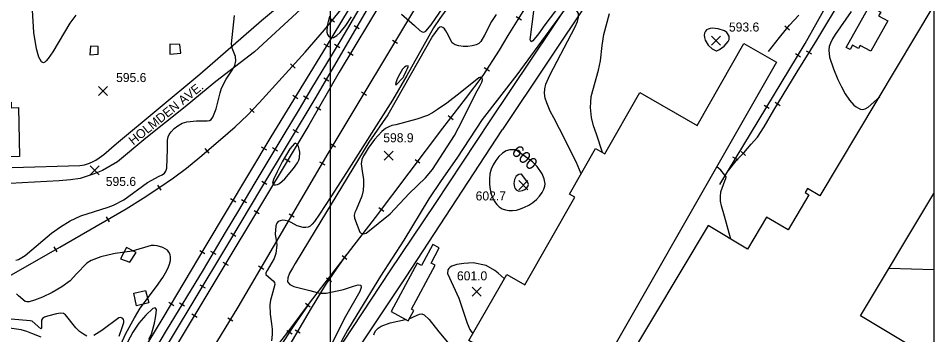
# Model space of a CAD drawing. Extents: x 79600 to 91800, y 75600 to 84400.
# Drawn here: x 88483 to 90000, y 77470 to 77994 of the extents above; entities that cross this region are included whole.
import ezdxf

# ---------------------------------------------------------------- set-up
doc = ezdxf.new("R2010")
doc.units = 0
for name, color, linetype in [('080-090$0$BLDG', 7, 'Continuous'), ('080-090$0$GRID', 7, 'Continuous'), ('080-090$0$INDEX', 7, 'Continuous'), ('080-090$0$INDXLBL', 7, 'Continuous'), ('080-090$0$INTER', 7, 'Continuous'), ('080-090$0$ROAD', 7, 'Continuous'), ('080-090$0$ROAD-NAME', 7, 'Continuous'), ('080-090$0$RR', 7, 'Continuous'), ('080-090$0$SPOTMARK', 7, 'Continuous'), ('080-090$0$SPOTS', 7, 'Continuous'), ('080-090$0$TRANSPWRLN', 7, 'Continuous')]:
    doc.layers.add(name, color=color, linetype=linetype)

# ---------------------------------------------------------------- blocks, each defined once
blk = doc.blocks.new('080-090$0$SPOTS')
at = {"layer": '080-090$0$SPOTMARK'}
for p, q in [((-0.5, -0.5), (0.5, 0.5)), ((-0.5, 0.5), (0.5, -0.5))]:
    blk.add_line(p, q, dxfattribs=at)

msp = doc.modelspace()

# ---------------------------------------------------------------- linework, layer by layer
at = {"layer": '080-090$0$BLDG'}
for points in [[(89878.1, 77949.4), (89875.2, 77944.3), (89865.4, 77949.7), (89861.4, 77942.5), (89855.1, 77946), (89900.1, 78027), (89910.1, 78021.4), (89903.5, 78009.6), (89912.3, 78004.7), (89908.8, 77998.3), (89923.9, 77989.9), (89895.9, 77939.6)], [(89257.4, 77444.2), (89229.7, 77460), (89292.3, 77569.4), (89322.2, 77552.3), (89405.3, 77697.7), (89396.5, 77702.7), (89439.7, 77778.3), (89454.9, 77769.6), (89512.9, 77871), (89607.9, 77816.7), (89685.4, 77952.4), (89739.7, 77921.3), (89381.1, 77293.9), (89316.7, 77330.7), (89320.4, 77337.1), (89314.8, 77340.3), (89300.9, 77316.1), (89272.1, 77332.5), (89269.8, 77328.4), (89210.5, 77362.2)], [(88470.9, 77855.4), (88471.1, 77846), (88483.2, 77846.2), (88484.9, 77765.1), (88436.2, 77764.1), (88434.3, 77854.6)], [(89138.3, 77510), (89134.5, 77512), (89173.7, 77584.8), (89166.9, 77588.5), (89180.5, 77613.8), (89170.1, 77619.4), (89151.4, 77584.5), (89144, 77588.5), (89100.7, 77508), (89129, 77492.8)]]:
    msp.add_lwpolyline(points, close=True, dxfattribs=at)
for points in [[(90000, 78016.2), (89811.3, 77699.8), (89790.9, 77711.9), (89787, 77705.3), (89793.3, 77701.5), (89758.6, 77643.4), (89723, 77664.6), (89691.3, 77611.6), (89626, 77650.6), (89488.9, 77420.7)], [(90000, 77454.3), (89932.6, 77341.3), (89919.3, 77349.2), (89975.3, 77443.2), (89878.9, 77500.7), (90000, 77703.7)]]:
    msp.add_lwpolyline(points, dxfattribs=at)
at = {"layer": '080-090$0$GRID'}
for p, q in [((89000, 80000), (89000, 76000)), ((90000, 80000), (90000, 76000))]:
    msp.add_line(p, q, dxfattribs=at)
at = {"layer": '080-090$0$INDEX'}
msp.add_lwpolyline([(89306.2, 77776), (89297.5, 77776.1), (89291.7, 77774.3), (89285.5, 77770.4), (89279.5, 77764.9), (89274.1, 77758.5), (89269.8, 77751.6), (89266.7, 77744.3), (89264.6, 77736.4), (89263.8, 77727.7), (89263.9, 77718.8), (89264.9, 77710.3), (89266.7, 77702.8), (89269.1, 77696.3), (89272.2, 77690.6), (89275.9, 77685.7), (89280.1, 77681.7), (89284.9, 77678.6), (89290.2, 77676.6), (89295.9, 77675.5), (89302, 77675.5), (89308.5, 77676.4), (89315.2, 77678.2), (89322, 77680.9), (89328.9, 77684.5), (89335.5, 77688.8), (89341.6, 77693.9), (89346.8, 77699.6), (89351, 77705.5), (89353.9, 77711), (89355.5, 77715.8), (89356, 77720.1), (89354.7, 77728.1), (89351.3, 77736.3), (89342.9, 77748.4), (89335.3, 77756.3), (89308.3, 77775.6)], close=True, dxfattribs=at)
for points in [[(89237, 77588.6), (89221.5, 77587.5), (89209.5, 77585.9), (89201.4, 77583.3), (89198.5, 77581.6), (89196.3, 77579.5), (89194.8, 77577.1), (89194.1, 77571.1), (89212.8, 77530.5), (89226.8, 77488.9), (89231.3, 77478.1), (89236.2, 77471.3)], [(89288.3, 77562.6), (89278.4, 77571.7), (89272.6, 77576.1), (89258.4, 77584.2), (89237, 77588.6)]]:
    msp.add_lwpolyline(points, dxfattribs=at)
at = {"layer": '080-090$0$INTER'}
msp.add_line((90000, 77577.5), (89926, 77579.7), dxfattribs=at)
for points in [[(89228.7, 78059.7), (89181.3, 77994), (89171.1, 77978.7), (89126.8, 77899.3), (89103.2, 77858.5), (89026.9, 77738.7), (89000.8, 77698.2), (88982.1, 77669.8), (88973.7, 77657.5), (88969.9, 77652.8), (88966.5, 77649.7), (88963.2, 77647.9), (88959.5, 77647.2), (88955, 77647.4), (88944.9, 77650.4), (88935.1, 77655.8), (88930.2, 77658.1), (88925.4, 77659.2), (88920.9, 77659.4), (88916.9, 77658.7), (88913.7, 77657.2), (88911.4, 77654.5), (88909.7, 77650), (88908.4, 77636.2), (88911.4, 77618.7), (88909.5, 77604.4), (88906.8, 77596), (88895.2, 77576.2), (88893.4, 77572.2), (88893.4, 77569.3), (88902.1, 77561.5), (88905.4, 77558.8), (88907.5, 77556.2), (88908.2, 77553), (88903.2, 77534.6), (88901.1, 77526.7), (88899.9, 77519.1), (88900.3, 77504), (88902.7, 77487.9), (88903.7, 77479.1), (88903.9, 77469.9), (88902.5, 77459.7)], [(89117.9, 78001.3), (89139.5, 77982.3), (89148.6, 77974.2), (89152.1, 77971.8), (89155.1, 77971.4), (89158.3, 77973.1), (89167, 77983.4), (89213.9, 78052.5)], [(89389.1, 78028), (89355.8, 77983.3), (89345.2, 77968.8), (89335.8, 77956.8), (89332.7, 77955.3), (89331.4, 77958.5), (89337.6, 78010.8)], [(89405.9, 77980.3), (89409.9, 77989.2), (89411.6, 77995.5), (89411.4, 78002), (89408.1, 78007.6), (89402.6, 78011.2), (89396.2, 78011.9), (89390.3, 78009.2), (89384.7, 78003.9), (89309.3, 77900.3), (89251.8, 77826.3), (89209.7, 77762.5), (89183.6, 77725.5), (89163.3, 77694.8), (89122.1, 77626.3), (89083.3, 77566.5), (89043.8, 77502.5), (89028.6, 77477.1), (89019.3, 77460.1), (89012.3, 77446.4), (89010.8, 77442.4), (89011.1, 77439.7), (89039.4, 77413.9)], [(88478.9, 77593), (88483.1, 77594.1), (88494.3, 77601), (88523.5, 77625.6), (88537.8, 77637.8), (88552.6, 77648.6), (88568.8, 77658.5), (88586.3, 77667), (88631.8, 77681.3), (88640.7, 77684.6), (88657.7, 77693.2), (88697, 77722.2), (88716.5, 77732.7), (88721.3, 77734.8), (88725, 77737.4), (88727.6, 77740.8), (88729.2, 77745.6), (88730.1, 77777.4), (88730.3, 77792.1), (88731.1, 77797.5), (88732.9, 77801.9), (88736.1, 77806.3), (88741, 77811.3), (88747.3, 77816.2), (88754.6, 77820.2), (88762.4, 77822.8), (88778, 77824.4), (88791, 77824.1), (88795.9, 77824.1), (88799.8, 77824.7), (88802.8, 77826.7), (88805.5, 77830.5), (88810.6, 77844.4), (88817.2, 77870.5), (88819.8, 77878.6), (88827.3, 77893.5), (88837.2, 77908.3), (88841.5, 77916), (88843.7, 77923.5), (88842.7, 77930.7), (88837.5, 77944.7), (88836.4, 77952.1), (88841.3, 77998.9)], [(88578.3, 77999.5), (88568.5, 77986.1), (88540.1, 77938.9), (88532.3, 77927.4), (88529.2, 77923.6), (88526.8, 77921.3), (88524.9, 77920.4), (88523.1, 77920.8), (88521.1, 77922.3), (88516.8, 77929.8), (88513, 77943.8), (88508.9, 77970.9), (88506.3, 78007.8)], [(89274.9, 78000.7), (89266.9, 77988.9), (89255.8, 77966.6), (89249.5, 77955.6), (89246.1, 77952.4), (89241.5, 77950.2), (89235.2, 77948.7), (89227.8, 77947.8), (89220.2, 77947.7), (89213.1, 77948.4), (89207, 77950.3), (89202.1, 77953.7), (89193.8, 77969.5), (89191.4, 77973.7), (89189, 77976.7), (89186.5, 77978.8), (89184, 77979.9), (89181.4, 77979.5), (89178.1, 77976.9), (89169.5, 77964.6), (89109.4, 77858.5), (89095.4, 77834.3), (89063.8, 77788.7), (88975, 77642.4), (88941.9, 77587.7), (88937.2, 77579.8), (88932.6, 77571.7), (88929.4, 77564), (88929.1, 77557.6), (88932.9, 77552.9), (88939.7, 77549.6), (88965.8, 77543.1), (88978.5, 77539.7), (88982.9, 77538.6), (88993, 77538.7), (89022, 77544.8), (89038.7, 77550.1), (89046, 77552.2), (89050.5, 77551.9), (89051.2, 77548.1), (89048.9, 77541.5), (89025.3, 77499.9), (89003.5, 77457.3)], [(88998.5, 77997.7), (88994.8, 77982.5), (88994.2, 77971.4), (88995.4, 77967.3), (88997.7, 77964), (89001.1, 77962.2), (89005.5, 77962.6), (89010.8, 77965.6), (89016.3, 77970.5), (89026, 77982.2), (89035.1, 77996.8)], [(89451.3, 77771.7), (89441, 77802.3), (89436.4, 77815.9), (89433, 77830), (89431.4, 77846.2), (89431.6, 77855.3), (89432.5, 77864.7), (89444.4, 77908.3), (89447.7, 77923.9), (89450.4, 77949.4), (89453.3, 77967.3), (89462.8, 78002.2)], [(89863.1, 78005.7), (89836.8, 77967.4), (89832.4, 77960.1), (89829, 77953.3), (89826.9, 77947.3), (89826.1, 77941.6), (89827.5, 77929.6), (89833.7, 77910.5), (89841.1, 77893), (89847, 77880.9), (89853.5, 77869.2), (89860.5, 77858.8), (89867.7, 77850.5), (89871.4, 77847.4), (89875.2, 77845.1), (89878.9, 77843.7), (89882.6, 77843.2), (89886.7, 77844.2), (89891.5, 77846.9), (89910.5, 77864.2)], [(89415.6, 77736.2), (89407.7, 77756.1), (89379.7, 77811), (89370.2, 77829.1), (89364.5, 77840.4), (89358.6, 77854.1), (89356.2, 77862), (89355, 77870), (89355.4, 77877.6), (89357.3, 77885.1), (89363.7, 77900.2), (89405.9, 77980.3)], [(89663.8, 77628.3), (89653.3, 77666.4), (89648.3, 77683.2), (89646.9, 77691.2), (89646.4, 77699), (89647.3, 77706.7), (89653.7, 77724.9), (89655.4, 77728.4), (89655.9, 77731.2), (89647.1, 77742.6), (89640.5, 77747.8)], [(88653.1, 77453.7), (88661.3, 77471.6), (88675.4, 77497.4), (88684.8, 77513.6), (88712.2, 77549.6), (88722.5, 77564.4), (88727.1, 77572), (88730.9, 77579.4), (88733.7, 77586.4), (88735.2, 77592.7), (88735.4, 77598.2), (88734.5, 77602.8), (88732.6, 77606.6), (88730, 77609.7), (88722.5, 77614.3), (88713.2, 77617), (88708.3, 77617.6), (88703, 77617.5), (88671.7, 77608.3), (88643.6, 77604.2), (88640.5, 77603.6), (88619.8, 77598.6), (88603.7, 77592.7), (88596.6, 77588.3), (88579.4, 77570.4), (88568.6, 77559.2), (88555.2, 77549.1), (88539.1, 77539.8), (88523, 77532.1), (88509.8, 77526.7), (88500.7, 77524.3), (88497.3, 77524.1), (88494.3, 77524.9), (88483.4, 77534.4), (88479.7, 77537.5)], [(88699.5, 77462.5), (88703.4, 77470.7), (88708.6, 77488.6), (88710.3, 77497.4), (88711.5, 77505.5), (88711.7, 77511.6), (88710, 77514.4), (88705.9, 77513), (88694.2, 77502.3), (88682.9, 77489), (88672.8, 77474.1), (88659.6, 77448.9)], [(88596.3, 77467.3), (88590.9, 77470.5), (88584.5, 77475.2), (88578.1, 77480.8), (88561, 77502.5), (88557.7, 77504.7), (88552.9, 77505.3), (88546.1, 77504.4), (88531.4, 77500.4), (88526.2, 77498.5), (88523, 77496.4), (88521.3, 77493.7), (88521.2, 77486.3), (88521.6, 77482.9), (88521.4, 77480.4), (88520.4, 77479.3), (88505.9, 77492.2), (88502.8, 77492.6), (88471, 77495.4)], [(88649.9, 77467), (88655.1, 77481.6), (88657.8, 77490.1), (88658, 77492.7), (88657.3, 77494.8), (88655.9, 77496.5), (88654.2, 77497.7), (88652.1, 77498.3), (88649.6, 77497.8), (88621.5, 77476.4), (88608.3, 77468.2)], [(89072.4, 77469.6), (89073.5, 77472.9), (89075.7, 77476.5), (89079.2, 77480.3), (89084.3, 77483.8), (89099.3, 77489.3), (89124.8, 77495)], [(89130.9, 77496.2), (89143.8, 77502.3), (89148.1, 77503.8), (89151.9, 77504.1), (89155.5, 77502.8), (89163.7, 77494.9), (89179.6, 77474.7), (89194.4, 77457.1), (89205.8, 77445.6), (89218.1, 77434.9), (89242.8, 77418.7)], [(88520.8, 77465.6), (88505.5, 77471.8), (88496.8, 77475.2), (88487.6, 77477.6), (88468.5, 77480.4)]]:
    msp.add_lwpolyline(points, dxfattribs=at)
for points in [[(89640.6, 77940.6), (89645.2, 77942.4), (89652.5, 77947.9), (89656.2, 77951.8), (89659.2, 77955.7), (89660.9, 77959), (89661.3, 77961.9), (89660.8, 77964.8), (89656.9, 77970.7), (89653.2, 77973.3), (89642.7, 77976.8), (89632.9, 77977.9), (89629.3, 77977.5), (89626.2, 77976.5), (89623.6, 77974.9), (89621.6, 77972.7), (89620.2, 77969.9), (89619.6, 77966.4), (89620, 77962.5), (89621.3, 77958.2), (89626.5, 77949.7), (89632.9, 77943.6), (89639.5, 77940.3)], [(89121.9, 77898.1), (89126, 77906.6), (89127.9, 77910.8), (89129, 77913.7), (89129, 77915.3), (89125.9, 77915.2), (89123, 77913.4), (89119.7, 77910), (89112.8, 77898.4), (89110.1, 77892.3), (89108.5, 77887.4), (89108.1, 77884.3), (89109.3, 77883.7), (89120.7, 77895.9)], [(89050, 77638.6), (89052.2, 77637.4), (89055.4, 77636.7), (89059.6, 77637.8), (89099.3, 77670), (89130.5, 77703.7), (89157.6, 77729.6), (89169.6, 77743.7), (89206, 77800.2), (89219.3, 77825.3), (89240.8, 77868.8), (89248.3, 77883), (89251, 77888.3), (89252.3, 77892.5), (89251.8, 77895.4), (89249.6, 77896.6), (89246, 77895.8), (89215, 77870.5), (89193.1, 77853.8), (89177.6, 77842.8), (89169.4, 77837.7), (89161, 77833.3), (89143.5, 77826.9), (89108.6, 77817.8), (89102.2, 77816.3), (89096.8, 77814.5), (89091.3, 77811.5), (89085.3, 77806.8), (89073.1, 77793.6), (89062.9, 77779.2), (89058.7, 77772.4), (89055.1, 77766.2), (89052.4, 77760), (89051.3, 77753.2), (89053.6, 77736.7), (89055, 77727.4), (89055.2, 77718), (89054.2, 77708.6), (89052, 77699.5), (89042.8, 77676.8), (89040.7, 77672.1), (89039.7, 77668), (89040.2, 77663.1), (89048.8, 77639.5)], [(88940.6, 77786.7), (88933.2, 77778), (88920.4, 77756.3), (88912.1, 77739.5), (88906.1, 77727.2), (88904.1, 77720.8), (88904.9, 77719.1), (88906.7, 77718.2), (88909.2, 77718), (88912.3, 77718.6), (88915.9, 77720.2), (88924.7, 77727.9), (88939, 77745.2), (88945.8, 77754.9), (88947.9, 77758.9), (88949.1, 77762.7), (88949.4, 77772.1), (88948.6, 77777.4), (88947.4, 77781.8), (88945.8, 77784.8), (88941.5, 77787.5)], [(89315.7, 77736), (89312.4, 77735.5), (89308.3, 77732.6), (89305.1, 77727), (89304.2, 77720.4), (89305.3, 77714.4), (89306.5, 77711.9), (89308.2, 77710), (89310.2, 77708.6), (89312.6, 77707.9), (89318.8, 77709), (89322.3, 77710.6), (89325.3, 77712.8), (89327.4, 77715.4), (89328.3, 77718.5), (89327.6, 77722.1), (89316.6, 77735.9)]]:
    msp.add_lwpolyline(points, close=True, dxfattribs=at)
at = {"layer": '080-090$0$ROAD'}
for p, q in [((89413.2, 78047.1), (89264.2, 77824.1)), ((89434, 78032.9), (89285.2, 77810.1)), ((88951, 78009.4), (88874.6, 77938.7)), ((88886.1, 77990.5), (88915.8, 78015.5)), ((88783.8, 77901.4), (88886.1, 77990.5)), ((88874.6, 77938.7), (88810.5, 77889.3)), ((88645.6, 77786.7), (88783.8, 77901.4)), ((88810.5, 77889.3), (88759.6, 77847.4)), ((88759.6, 77847.4), (88694, 77795.3)), ((89264.2, 77824.1), (89173.7, 77687.1)), ((89124.4, 77564.1), (89285.2, 77810.1)), ((88624.8, 77768.2), (88645.6, 77786.7)), ((88694, 77795.3), (88647.2, 77756.5)), ((88616.9, 77762.9), (88624.8, 77768.2)), ((88584.7, 77750.1), (88592.6, 77751.6)), ((88592.6, 77751.6), (88601.1, 77754.1)), ((88601.1, 77754.1), (88607.1, 77756.6)), ((88607.1, 77756.6), (88611.2, 77759.1)), ((88611.2, 77759.1), (88616.9, 77762.9)), ((88647.2, 77756.5), (88622.7, 77742.1)), ((88472.8, 77747), (88584.7, 77750.1)), ((88608.5, 77736.2), (88585.6, 77728.9)), ((88622.7, 77742.1), (88608.5, 77736.2)), ((88550.8, 77724.9), (88412.8, 77717.6)), ((88569.3, 77726.4), (88550.8, 77724.9)), ((88585.6, 77728.9), (88569.3, 77726.4)), ((89173.7, 77687.1), (89098.8, 77575.3)), ((89098.8, 77575.3), (88972.1, 77383.8)), ((88939.5, 77286.2), (89124.4, 77564.1))]:
    msp.add_line(p, q, dxfattribs=at)
at = {"layer": '080-090$0$RR'}
for p, q in [((89686.9, 79024.6), (89014.9, 77904.8)), ((88993.6, 77947.7), (89099.3, 78123.1)), ((89199.1, 78108.6), (88996, 77770.2)), ((89806.1, 77957.8), (89870.5, 78065.5)), ((89787.2, 77952.4), (89828.1, 78025.9)), ((89066.9, 78019.8), (88976, 77863.6)), ((88990.3, 77975.3), (89017.5, 78008.2)), ((89049, 78012.3), (89017.4, 77958.5)), ((89324.8, 78014.4), (89294.2, 77965.7)), ((89007, 77987.7), (88999.3, 77994)), ((89308.1, 77997.2), (89316.6, 77991.9)), ((89761.2, 77982.8), (89776.3, 77999.7)), ((89039.3, 77982.3), (89047.9, 77977.2)), ((89744.3, 77962.5), (89761.2, 77982.8)), ((89761.1, 77974.8), (89753.4, 77981.3)), ((88958.6, 77938.1), (88990.3, 77975.3)), ((89294.2, 77965.7), (89280.1, 77941.7)), ((89726.1, 77939), (89744.3, 77962.5)), ((88902, 77797.7), (88993.6, 77947.7)), ((88998.6, 77946.3), (88990, 77951.5)), ((89017.4, 77958.5), (88993.8, 77919.3)), ((89007.2, 77951.2), (89015.8, 77946.1)), ((89102.9, 77958), (89111.5, 77952.9)), ((89645.6, 77718.8), (89787.2, 77952.4)), ((89773.9, 77905.4), (89806.1, 77957.8)), ((88882.3, 77854.2), (88958.6, 77938.1)), ((89029.3, 77938.5), (89037.9, 77933.3)), ((89280.1, 77941.7), (89252.7, 77899.4)), ((89779.5, 77930), (89770.9, 77935.2)), ((89797.8, 77934.6), (89789.3, 77939.9)), ((88941.5, 77911.8), (88934.1, 77918.6)), ((88993.8, 77919.3), (88968.9, 77878.4)), ((89014.9, 77904.8), (88964.2, 77817.2)), ((89255.2, 77912.5), (89263.6, 77907)), ((89735.3, 77842.2), (89773.9, 77905.4)), ((88989, 77895.8), (88997.6, 77890.8)), ((89252.7, 77899.4), (89223.3, 77860.6)), ((88968.9, 77878.4), (88948.5, 77843.8)), ((89051.5, 77872.3), (89060.1, 77867.1)), ((88976, 77863.6), (88884.1, 77710.8)), ((88946.4, 77860.9), (88937.9, 77866.1)), ((88955.5, 77865.6), (88964.1, 77860.5)), ((89223.3, 77860.6), (89185.8, 77812.2)), ((88862.8, 77833.8), (88882.3, 77854.2)), ((88873.8, 77838.1), (88866.6, 77845)), ((88948.5, 77843.8), (88921.4, 77799)), ((88975.9, 77847.3), (88984.5, 77842.3)), ((89719, 77814.4), (89735.3, 77842.2)), ((89727.6, 77844.5), (89719.1, 77849.7)), ((89745.5, 77849.4), (89737, 77854.6)), ((88842.6, 77814.3), (88862.8, 77833.8)), ((89195.5, 77832.9), (89203.4, 77826.7)), ((88818, 77793.5), (88842.6, 77814.3)), ((88964.2, 77817.2), (88891.2, 77695)), ((89185.8, 77812.2), (89074.4, 77664.1)), ((89708, 77797.2), (89719, 77814.4)), ((88792.8, 77614.7), (88902, 77797.7)), ((88921.4, 77799), (88897.9, 77759.9)), ((88937.9, 77810), (88946.5, 77804.8)), ((89697.6, 77785.6), (89708, 77797.2)), ((88783.7, 77763.8), (88818, 77793.5)), ((88894.6, 77775.5), (88886, 77780.6)), ((89000, 77786.5), (89008.6, 77781.4)), ((89685.1, 77771.1), (89697.6, 77785.6)), ((88799.3, 77770.7), (88792.8, 77778.3)), ((88996, 77770.2), (88846.9, 77515.4)), ((88904.1, 77779.9), (88912.6, 77774.8)), ((89675.1, 77760.5), (89685.1, 77771.1)), ((89687.9, 77766.8), (89680.7, 77773.7)), ((88761.8, 77745.9), (88783.7, 77763.8)), ((88897.9, 77759.9), (88873.3, 77718.5)), ((88925, 77761.3), (88933.6, 77756.2)), ((88982.1, 77756.2), (88990.7, 77751.2)), ((89140.6, 77760.4), (89148.6, 77754.4)), ((89659.7, 77742.2), (89675.1, 77760.5)), ((89675.8, 77759), (89667.2, 77764.1)), ((88740.1, 77729.6), (88761.8, 77745.9)), ((88717.6, 77714.1), (88740.1, 77729.6)), ((88886.4, 77724.3), (88894.9, 77719.1)), ((88689.7, 77696), (88717.6, 77714.1)), ((88719.6, 77709.4), (88714.1, 77717.8)), ((88884.1, 77710.8), (88834.6, 77627.6)), ((88873.3, 77718.5), (88847.6, 77675.8)), ((88661.5, 77678.1), (88689.7, 77696)), ((88891.2, 77695), (88716, 77403.9)), ((88843.3, 77689.6), (88834.7, 77694.7)), ((88852.8, 77694.1), (88861.3, 77688.9)), ((88551.8, 77615), (88661.5, 77678.1)), ((88847.6, 77675.8), (88825.9, 77639.1)), ((88873.6, 77675.6), (88882.2, 77670.4)), ((89080.5, 77680.5), (89088.5, 77674.5)), ((88634.3, 77656.7), (88629.3, 77665.3)), ((88931.6, 77669.9), (88940.2, 77664.9)), ((89074.4, 77664.1), (89027.9, 77603.8)), ((88825.9, 77639.1), (88789.1, 77577.5)), ((88835.1, 77638.4), (88843.7, 77633.2)), ((88431.4, 77546.4), (88551.8, 77615)), ((88547.6, 77606.9), (88542.6, 77615.5)), ((88722.8, 77497.4), (88792.8, 77614.7)), ((88834.6, 77627.6), (88769.1, 77518.1)), ((88792.1, 77603.7), (88783.5, 77608.9)), ((88801.5, 77608.2), (88810.1, 77603)), ((89027.9, 77603.8), (88964.9, 77521.8)), ((89026.3, 77602.3), (89009.9, 77578.4)), ((89019.6, 77601.2), (89027.5, 77595.1)), ((88822.1, 77589.9), (88830.6, 77584.7)), ((88881, 77583.7), (88889.7, 77578.6)), ((88789.1, 77577.5), (88728.1, 77476.7)), ((89009.9, 77578.4), (88991.4, 77551.9)), ((88993.6, 77563.7), (89001.8, 77558)), ((88783.8, 77552.5), (88792.4, 77547.4)), ((88991.4, 77551.9), (88968.2, 77513.4)), ((88740.9, 77517.8), (88732.3, 77523)), ((88750, 77522.5), (88758.5, 77517.4)), ((88769.1, 77518.1), (88509.5, 77088.4)), ((88846.9, 77515.4), (88707, 77286)), ((88968.2, 77513.4), (88906.9, 77409.7)), ((88964.9, 77521.8), (88932.9, 77478.6)), ((88963.4, 77519.3), (88938.4, 77483.3)), ((88958.7, 77521.8), (88966.8, 77515.8)), ((88633.3, 77350), (88722.8, 77497.4)), ((88770.5, 77504.2), (88779.1, 77499)), ((88830.2, 77497.7), (88838.7, 77492.4)), ((88932.9, 77478.6), (88896.5, 77432.1)), ((88938.4, 77483.3), (88909.5, 77439)), ((88941.5, 77478), (88950.1, 77472.9)), ((88728.1, 77476.7), (88638.1, 77327.7)), ((88928.2, 77476.7), (88936.6, 77471.3))]:
    msp.add_line(p, q, dxfattribs=at)
at = {"layer": '080-090$0$TRANSPWRLN'}
for points in [[(88615.4, 77934.9), (88615.5, 77947.6), (88602.4, 77948.1), (88601.3, 77933.9)], [(88750.7, 77950.6), (88734.1, 77951.5), (88734.3, 77934.6), (88752.5, 77936.3)], [(88678.3, 77605.7), (88662.3, 77614.4), (88652.4, 77595.6), (88667.9, 77589.9)], [(88693.7, 77543.1), (88699.1, 77522.7), (88679, 77517.7), (88674.2, 77538.4)]]:
    msp.add_lwpolyline(points, close=True, dxfattribs=at)

# ---------------------------------------------------------------- block references
at = {"layer": '080-090$0$SPOTMARK', "xscale": 15, "yscale": 15}
for p in [(89639, 77957.3), (88623.3, 77873.6), (89096.6, 77766.6), (88609.7, 77742.4), (89320, 77717.6), (89242.7, 77541.2)]:
    msp.add_blockref('080-090$0$SPOTS', p, dxfattribs=at)

# ---------------------------------------------------------------- texts
at = {"layer": '080-090$0$INDXLBL'}
msp.add_text('600', height=20, rotation=318.1001, dxfattribs=at).set_placement((89299.1, 77771))
at = {"layer": '080-090$0$ROAD-NAME'}
msp.add_text('HOLMDEN AVE.', height=15, rotation=38.9653, dxfattribs=at).set_placement((88673.4, 77783.3))
at = {"layer": '080-090$0$SPOTS'}
for s, p in [('593.6', (89660.7, 77972.3)), ('595.6', (88645, 77888.6)), ('598.9', (89087.8, 77788.7)), ('595.6', (88627.9, 77716.3)), ('602.7', (89240.9, 77692.3)), ('601.0', (89209.9, 77559.8))]:
    msp.add_text(s, height=15, dxfattribs=at).set_placement(p)

doc.saveas('drawing.dxf')
